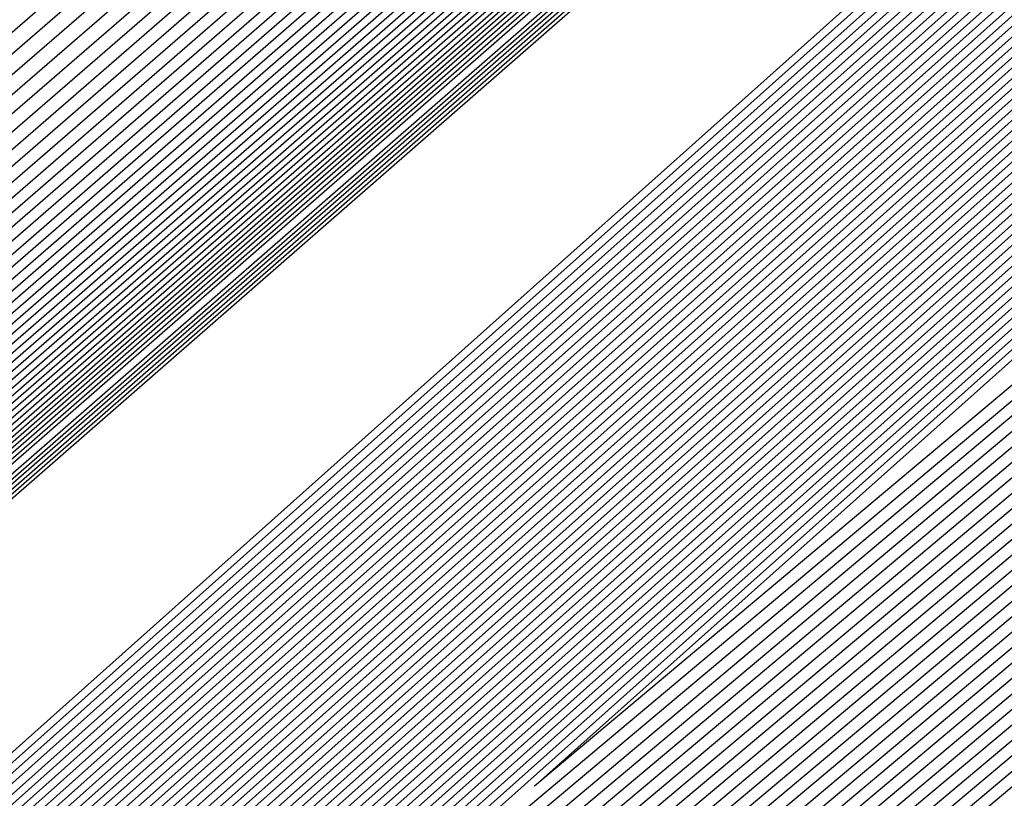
# Model space of a CAD drawing. Extents: x 3249832 to 3255657, y 13789405 to 13793316.
# Tile 675 of 1056: x 3253202.845 to 3253203.114, y 13791252.62 to 13791252.833. Entities that reach past the tile are written whole.
import ezdxf

# ---------------------------------------------------------------- set-up
doc = ezdxf.new("R2010")
doc.units = 0
doc.header["$LTSCALE"] = 100
doc.header["$MEASUREMENT"] = 0
for name, color, linetype in [('GRATIO_03231_CON', 1, 'CONTINUOUS'), ('GRATIO_0323_ICON', 1, 'CONTINUOUS'), ('TARGETS_EAST', 7, 'CONTINUOUS')]:
    doc.layers.add(name, color=color, linetype=linetype)

# ---------------------------------------------------------------- blocks, each defined once
blk = doc.blocks.new('Gratio_032316_contours')
at = {"layer": 'GRATIO_03231_CON', "color": 1, "linetype": 'Continuous', "flags": 128}
for points in [[(3253179.55027, 13791232.39503), (3253186.87441, 13791238.77001), (3253201.4775, 13791251.51898), (3253219.20823, 13791267.00714), (3253234.45763, 13791280.32933), (3253243.00028, 13791287.79153), (3253246.14511, 13791290.5444), (3253246.5846, 13791290.94974), (3253247.02187, 13791291.379), (3253250.20254, 13791294.24212), (3253258.88285, 13791301.95866), (3253274.44262, 13791315.73867), (3253292.7559, 13791331.95413), (3253308.32028, 13791345.76753)], [(3253180.16544, 13791232.93802), (3253187.28488, 13791239.13155), (3253201.72516, 13791251.73678), (3253219.33902, 13791267.12228), (3253234.51314, 13791280.37862), (3253243.01644, 13791287.80647), (3253246.14668, 13791290.54676), (3253246.58389, 13791290.95054), (3253247.01645, 13791291.37639), (3253250.16633, 13791294.21318), (3253258.7639, 13791301.85732), (3253274.17605, 13791315.50724), (3253292.31584, 13791331.56933), (3253307.73285, 13791345.25198)], [(3253180.78061, 13791233.481), (3253187.69534, 13791239.49309), (3253201.97282, 13791251.95458), (3253219.46981, 13791267.23741), (3253234.56866, 13791280.42791), (3253243.03259, 13791287.8214), (3253246.14825, 13791290.54912), (3253246.58317, 13791290.95133), (3253247.01103, 13791291.37378), (3253250.13013, 13791294.18424), (3253258.64495, 13791301.75599), (3253273.90947, 13791315.27582), (3253291.87577, 13791331.18453), (3253307.14542, 13791344.73643)], [(3253181.39578, 13791234.02399), (3253188.1058, 13791239.85463), (3253202.22048, 13791252.17237), (3253219.6006, 13791267.35254), (3253234.62418, 13791280.4772), (3253243.04874, 13791287.83633), (3253246.14982, 13791290.55149), (3253246.58246, 13791290.95213), (3253247.00561, 13791291.37117), (3253250.09393, 13791294.15529), (3253258.526, 13791301.65465), (3253273.6429, 13791315.0444), (3253291.4357, 13791330.79973), (3253306.55799, 13791344.22088)], [(3253182.62612, 13791235.10996), (3253188.92672, 13791240.5777), (3253202.71581, 13791252.60797), (3253219.86218, 13791267.58281), (3253234.73522, 13791280.57579), (3253243.08105, 13791287.8662), (3253246.15297, 13791290.55621), (3253246.58103, 13791290.95372), (3253246.99477, 13791291.36594), (3253250.02153, 13791294.09741), (3253258.2881, 13791301.45198), (3253273.10975, 13791314.58156), (3253290.55557, 13791330.03014), (3253305.38313, 13791343.18978)], [(3253183.24129, 13791235.65295), (3253189.33718, 13791240.93924), (3253202.96347, 13791252.82577), (3253219.99297, 13791267.69794), (3253234.79073, 13791280.62508), (3253243.0972, 13791287.88113), (3253246.15454, 13791290.55858), (3253246.58032, 13791290.95452), (3253246.98935, 13791291.36333), (3253249.98532, 13791294.06847), (3253258.16915, 13791301.35065), (3253272.84317, 13791314.35013), (3253290.11551, 13791329.64534), (3253304.7957, 13791342.67423)], [(3253189.74764, 13791241.30078), (3253203.21113, 13791253.04357), (3253220.12376, 13791267.81308), (3253234.84625, 13791280.67437), (3253243.11336, 13791287.89607), (3253246.15611, 13791290.56094), (3253246.57961, 13791290.95531), (3253246.98393, 13791291.36072), (3253249.94912, 13791294.03953), (3253258.05019, 13791301.24931), (3253272.5766, 13791314.11871), (3253289.67544, 13791329.26055), (3253304.20827, 13791342.15868)], [(3253190.1581, 13791241.66232), (3253203.45879, 13791253.26136), (3253220.25455, 13791267.92821), (3253234.90177, 13791280.72366), (3253243.12951, 13791287.911), (3253246.15768, 13791290.5633), (3253246.57889, 13791290.95611), (3253246.97851, 13791291.35811), (3253249.91292, 13791294.01058), (3253257.93124, 13791301.14798), (3253272.31002, 13791313.88729), (3253289.23538, 13791328.87575), (3253303.62084, 13791341.64313)], [(3253190.97902, 13791242.38539), (3253203.95411, 13791253.69696), (3253220.51613, 13791268.15847), (3253235.01281, 13791280.82224), (3253243.16182, 13791287.94087), (3253246.16082, 13791290.56803), (3253246.57747, 13791290.9577), (3253246.96767, 13791291.35288), (3253249.84051, 13791293.9527), (3253257.69334, 13791300.94531), (3253271.77687, 13791313.42445), (3253288.35525, 13791328.10615), (3253302.44598, 13791340.61203)], [(3253191.38948, 13791242.74693), (3253204.20177, 13791253.91476), (3253220.64692, 13791268.27361), (3253235.06832, 13791280.87154), (3253243.17797, 13791287.9558), (3253246.1624, 13791290.57039), (3253246.57675, 13791290.9585), (3253246.96225, 13791291.35027), (3253249.80431, 13791293.92376), (3253257.57439, 13791300.84397), (3253271.51029, 13791313.19303), (3253287.91518, 13791327.72135), (3253301.85855, 13791340.09648)], [(3253191.79994, 13791243.10847), (3253204.44943, 13791254.13256), (3253220.77772, 13791268.38874), (3253235.12384, 13791280.92083), (3253243.19412, 13791287.97073), (3253246.16397, 13791290.57276), (3253246.57604, 13791290.95929), (3253246.95683, 13791291.34766), (3253249.76811, 13791293.89481), (3253257.45544, 13791300.74264), (3253271.24372, 13791312.9616), (3253287.47511, 13791327.33655), (3253301.27112, 13791339.58093)], [(3253192.2104, 13791243.47001), (3253204.69709, 13791254.35035), (3253220.90851, 13791268.50387), (3253235.17936, 13791280.97012), (3253243.21028, 13791287.98567), (3253246.16554, 13791290.57512), (3253246.57533, 13791290.96009), (3253246.95142, 13791291.34505), (3253249.73191, 13791293.86587), (3253257.33649, 13791300.6413), (3253270.97714, 13791312.73018), (3253287.03505, 13791326.95176), (3253300.68369, 13791339.06538)], [(3253193.03132, 13791244.19308), (3253205.19242, 13791254.78595), (3253221.17009, 13791268.73414), (3253235.29039, 13791281.0687), (3253243.24258, 13791288.01553), (3253246.16868, 13791290.57985), (3253246.5739, 13791290.96168), (3253246.94058, 13791291.33982), (3253249.6595, 13791293.80799), (3253257.09858, 13791300.43863), (3253270.44399, 13791312.26734), (3253286.15492, 13791326.18216), (3253299.50883, 13791338.03428)], [(3253193.44178, 13791244.55462), (3253205.44008, 13791255.00375), (3253221.30088, 13791268.84927), (3253235.34591, 13791281.11799), (3253243.25874, 13791288.03047), (3253246.17025, 13791290.58221), (3253246.57319, 13791290.96248), (3253246.93516, 13791291.33721), (3253249.6233, 13791293.77904), (3253256.97963, 13791300.3373), (3253270.17741, 13791312.03592), (3253285.71485, 13791325.79737), (3253298.92139, 13791337.51873)], [(3253193.85224, 13791244.91616), (3253205.68774, 13791255.22155), (3253221.43167, 13791268.9644), (3253235.40143, 13791281.16728), (3253243.27489, 13791288.0454), (3253246.17182, 13791290.58457), (3253246.57247, 13791290.96327), (3253246.92974, 13791291.3346), (3253249.5871, 13791293.7501), (3253256.86068, 13791300.23596), (3253269.91084, 13791311.8045), (3253285.27479, 13791325.41257), (3253298.33396, 13791337.00318)], [(3253194.2627, 13791245.2777), (3253205.9354, 13791255.43934), (3253221.56246, 13791269.07954), (3253235.45695, 13791281.21658), (3253243.29104, 13791288.06033), (3253246.17339, 13791290.58694), (3253246.57176, 13791290.96407), (3253246.92432, 13791291.33198), (3253249.55089, 13791293.72116), (3253256.74173, 13791300.13463), (3253269.64426, 13791311.57307), (3253284.83472, 13791325.02777), (3253297.74653, 13791336.48763)], [(3253195.08362, 13791246.00077), (3253206.43072, 13791255.87494), (3253221.82404, 13791269.3098), (3253235.56798, 13791281.31516), (3253243.32335, 13791288.0902), (3253246.17654, 13791290.59166), (3253246.57033, 13791290.96566), (3253246.91348, 13791291.32676), (3253249.47849, 13791293.66327), (3253256.50383, 13791299.93196), (3253269.11111, 13791311.11023), (3253283.95459, 13791324.25817), (3253296.57167, 13791335.45653)], [(3253195.49408, 13791246.36231), (3253206.67838, 13791256.09274), (3253221.95483, 13791269.42494), (3253235.6235, 13791281.36445), (3253243.3395, 13791288.10513), (3253246.17811, 13791290.59402), (3253246.56962, 13791290.96646), (3253246.90806, 13791291.32415), (3253249.44229, 13791293.63433), (3253256.38488, 13791299.83062), (3253268.84454, 13791310.87881), (3253283.51452, 13791323.87338), (3253295.98424, 13791334.94098)], [(3253195.90454, 13791246.72385), (3253206.92604, 13791256.31054), (3253222.08562, 13791269.54007), (3253235.67902, 13791281.41374), (3253243.35566, 13791288.12007), (3253246.17968, 13791290.59639), (3253246.56891, 13791290.96725), (3253246.90264, 13791291.32154), (3253249.40609, 13791293.60539), (3253256.26593, 13791299.72929), (3253268.57796, 13791310.64739), (3253283.07446, 13791323.48858), (3253295.39681, 13791334.42543)], [(3253196.31501, 13791247.08539), (3253207.1737, 13791256.52833), (3253222.21641, 13791269.6552), (3253235.73454, 13791281.46303), (3253243.37181, 13791288.135), (3253246.18125, 13791290.59875), (3253246.56819, 13791290.96805), (3253246.89722, 13791291.31892), (3253249.36988, 13791293.57645), (3253256.14697, 13791299.62795), (3253268.31138, 13791310.41597), (3253282.63439, 13791323.10378), (3253294.80938, 13791333.90988)], [(3253197.13593, 13791247.80846), (3253207.66903, 13791256.96393), (3253222.47799, 13791269.88547), (3253235.84557, 13791281.56162), (3253243.40412, 13791288.16487), (3253246.18439, 13791290.60348), (3253246.56677, 13791290.96964), (3253246.88638, 13791291.3137), (3253249.29748, 13791293.51856), (3253255.90907, 13791299.42528), (3253267.77823, 13791309.95312), (3253281.75426, 13791322.33419), (3253293.63452, 13791332.87878)], [(3253197.54639, 13791248.17), (3253207.91669, 13791257.18173), (3253222.60878, 13791270.0006), (3253235.90109, 13791281.61091), (3253243.42027, 13791288.1798), (3253246.18596, 13791290.60584), (3253246.56605, 13791290.97044), (3253246.88096, 13791291.31109), (3253249.26128, 13791293.48962), (3253255.79012, 13791299.32395), (3253267.51166, 13791309.7217), (3253281.31419, 13791321.94939), (3253293.04709, 13791332.36323), (3253299.24948, 13791337.92415)], [(3253197.95685, 13791248.53154), (3253208.16435, 13791257.39953), (3253222.73957, 13791270.11573), (3253235.95661, 13791281.6602), (3253243.43643, 13791288.19473), (3253246.18754, 13791290.6082), (3253246.56534, 13791290.97123), (3253246.87554, 13791291.30847), (3253249.22507, 13791293.46068), (3253255.67117, 13791299.22261), (3253267.24508, 13791309.49028), (3253280.87413, 13791321.56459), (3253292.45966, 13791331.84768), (3253298.58416, 13791337.33876)], [(3253198.36731, 13791248.89308), (3253208.41201, 13791257.61732), (3253222.87037, 13791270.23087), (3253236.01213, 13791281.70949), (3253243.45258, 13791288.20967), (3253246.18911, 13791290.61057), (3253246.56463, 13791290.97203), (3253246.87012, 13791291.30586), (3253249.18887, 13791293.43173), (3253255.55222, 13791299.12128), (3253266.9785, 13791309.25886), (3253280.43407, 13791321.17979), (3253291.87223, 13791331.33213), (3253297.91884, 13791336.75338)], [(3253199.18823, 13791249.61615), (3253208.90733, 13791258.05292), (3253223.13195, 13791270.46113), (3253236.12316, 13791281.80807), (3253243.48489, 13791288.23953), (3253246.19225, 13791290.61529), (3253246.5632, 13791290.97362), (3253246.85928, 13791291.30064), (3253249.11647, 13791293.37385), (3253255.31432, 13791298.91861), (3253266.44535, 13791308.79601), (3253279.55394, 13791320.4102), (3253290.69737, 13791330.30103), (3253296.5882, 13791335.58261)], [(3253199.59869, 13791249.97769), (3253209.15499, 13791258.27072), (3253223.26274, 13791270.57626), (3253236.17868, 13791281.85736), (3253243.50104, 13791288.25447), (3253246.19382, 13791290.61766), (3253246.56249, 13791290.97442), (3253246.85386, 13791291.29803), (3253249.08026, 13791293.34491), (3253255.19536, 13791298.81727), (3253266.17878, 13791308.56459), (3253279.11387, 13791320.0254), (3253290.10994, 13791329.78548), (3253295.92288, 13791334.99723)], [(3253200.00915, 13791250.33923), (3253209.40265, 13791258.48852), (3253223.39353, 13791270.6914), (3253236.2342, 13791281.90666), (3253243.51719, 13791288.2694), (3253246.19539, 13791290.62002), (3253246.56177, 13791290.97521), (3253246.84844, 13791291.29541), (3253249.04406, 13791293.31596), (3253255.07641, 13791298.71594), (3253265.9122, 13791308.33317), (3253278.6738, 13791319.6406), (3253289.52251, 13791329.26993), (3253295.25756, 13791334.41184)], [(3253200.41961, 13791250.70077), (3253209.65031, 13791258.70631), (3253223.52432, 13791270.80653), (3253236.28972, 13791281.95595), (3253243.53335, 13791288.28434), (3253246.19696, 13791290.62238), (3253246.56106, 13791290.97601), (3253246.84302, 13791291.2928), (3253249.00786, 13791293.28702), (3253254.95746, 13791298.6146), (3253265.64563, 13791308.10175), (3253278.23374, 13791319.25581), (3253288.93508, 13791328.75438), (3253294.59224, 13791333.82646)], [(3253201.24053, 13791251.42384), (3253210.14563, 13791259.14191), (3253223.7859, 13791271.0368), (3253236.40075, 13791282.05453), (3253243.56565, 13791288.3142), (3253246.20011, 13791290.62711), (3253246.55963, 13791290.9776), (3253246.83219, 13791291.28758), (3253248.93546, 13791293.22914), (3253254.71956, 13791298.41193), (3253265.11248, 13791307.63891), (3253277.35361, 13791318.48621), (3253287.76022, 13791327.72328), (3253293.2616, 13791332.65569)], [(3253201.65099, 13791251.78538), (3253210.3933, 13791259.35971), (3253223.91669, 13791271.15193), (3253236.45627, 13791282.10382), (3253243.58181, 13791288.32914), (3253246.20168, 13791290.62947), (3253246.55892, 13791290.9784), (3253246.82677, 13791291.28496), (3253248.89925, 13791293.20019), (3253254.60061, 13791298.3106), (3253264.8459, 13791307.40749), (3253276.91354, 13791318.10141), (3253287.17279, 13791327.20773)], [(3253215.27891, 13791264.12388), (3253208.32754, 13791257.89481), (3253202.31158, 13791252.48555), (3253202.06145, 13791252.14692), (3253210.64096, 13791259.57751), (3253224.04748, 13791271.26706)], [(3253216.27123, 13791264.99994), (3253209.15191, 13791258.62312), (3253202.92675, 13791253.02854), (3253202.47191, 13791252.50846), (3253210.88862, 13791259.7953), (3253224.17827, 13791271.38219)]]:
    blk.add_lwpolyline(points, dxfattribs=at)
at = {"layer": 'GRATIO_03231_CON', "color": 5, "linetype": 'Continuous', "flags": 128}
for points in [[(3253178.31993, 13791231.30905), (3253186.05349, 13791238.04694), (3253200.98218, 13791251.08338), (3253218.94665, 13791266.77688), (3253234.34659, 13791280.23075), (3253242.96798, 13791287.76167), (3253246.14197, 13791290.53967), (3253246.58603, 13791290.94815), (3253247.02107, 13791291.37394), (3253250.18182, 13791294.2177), (3253258.80647, 13791301.88356), (3253274.26937, 13791315.56557), (3253292.48955, 13791331.61762), (3253308.02221, 13791345.18354)], [(3253177.70476, 13791230.76607), (3253185.64303, 13791237.6854), (3253200.73452, 13791250.86558), (3253218.81586, 13791266.66175), (3253234.29107, 13791280.18146), (3253242.95182, 13791287.74673), (3253246.1404, 13791290.53731), (3253246.58674, 13791290.94735), (3253247.01436, 13791291.36584), (3253250.12102, 13791294.16091), (3253258.59804, 13791301.69555), (3253273.79626, 13791315.14336), (3253291.70456, 13791330.92064), (3253306.97134, 13791344.25434)], [(3253177.08958, 13791230.22308), (3253185.23257, 13791237.32386), (3253200.48686, 13791250.64779), (3253218.68507, 13791266.54661), (3253234.23556, 13791280.13216), (3253242.93567, 13791287.7318), (3253246.13883, 13791290.53495), (3253246.58745, 13791290.94656), (3253247.00766, 13791291.35773), (3253250.06022, 13791294.10413), (3253258.38961, 13791301.50754), (3253273.32314, 13791314.72115), (3253290.91956, 13791330.22366), (3253305.92046, 13791343.32515)], [(3253176.47441, 13791229.68009), (3253184.82211, 13791236.96232), (3253200.23919, 13791250.42999), (3253218.55428, 13791266.43148), (3253234.18004, 13791280.08287), (3253242.91952, 13791287.71687), (3253246.13725, 13791290.53258), (3253246.58817, 13791290.94576), (3253247.00095, 13791291.34963), (3253249.99942, 13791294.04734), (3253258.18118, 13791301.31953), (3253272.85003, 13791314.29894), (3253290.13456, 13791329.52668), (3253304.86958, 13791342.39595)], [(3253175.24407, 13791228.59412), (3253184.00119, 13791236.23925), (3253199.74387, 13791249.99439), (3253218.2927, 13791266.20121), (3253234.069, 13791279.98429), (3253242.88721, 13791287.687), (3253246.13411, 13791290.52786), (3253246.58959, 13791290.94417), (3253246.98754, 13791291.33342), (3253249.87782, 13791293.93376), (3253257.76432, 13791300.94351), (3253271.9038, 13791313.45451), (3253288.56457, 13791328.13272), (3253302.76783, 13791340.53756)], [(3253196.57706, 13791247.03615), (3253203.47105, 13791253.1938), (3253218.75951, 13791266.60126), (3253234.06971, 13791279.98413), (3253242.88772, 13791287.68662), (3253246.13462, 13791290.52731), (3253246.59031, 13791290.94338), (3253246.98083, 13791291.32532), (3253249.81702, 13791293.87697), (3253257.55589, 13791300.7555), (3253271.43068, 13791313.0323), (3253287.77957, 13791327.43574), (3253301.71695, 13791339.60837)], [(3253196.71057, 13791247.15254), (3253203.58621, 13791253.29381), (3253218.83398, 13791266.66558), (3253234.10345, 13791280.01283), (3253242.89801, 13791287.6948), (3253246.13636, 13791290.52784), (3253246.59102, 13791290.94258), (3253246.97413, 13791291.31721), (3253249.75622, 13791293.82018), (3253257.34746, 13791300.56749), (3253270.95757, 13791312.61009), (3253286.99457, 13791326.73875), (3253300.66608, 13791338.67918)], [(3253196.84408, 13791247.26894), (3253203.70137, 13791253.39382), (3253218.90845, 13791266.7299), (3253234.13718, 13791280.04153), (3253242.9083, 13791287.70297), (3253246.13809, 13791290.52836), (3253246.59174, 13791290.94178), (3253246.96742, 13791291.30911), (3253249.69542, 13791293.76339), (3253257.13903, 13791300.37948), (3253270.48445, 13791312.18788), (3253286.20957, 13791326.04177), (3253299.6152, 13791337.74998)], [(3253197.11109, 13791247.50174), (3253203.93169, 13791253.59384), (3253219.0574, 13791266.85855), (3253234.20465, 13791280.09892), (3253242.92888, 13791287.71932), (3253246.14156, 13791290.52941), (3253246.59316, 13791290.94019), (3253246.95401, 13791291.2929), (3253249.57383, 13791293.64981), (3253256.72217, 13791300.00346), (3253269.53822, 13791311.34346), (3253284.63958, 13791324.64781), (3253297.51345, 13791335.89159)], [(3253197.2446, 13791247.61813), (3253204.04685, 13791253.69384), (3253219.13187, 13791266.92287), (3253234.23839, 13791280.12762), (3253242.93918, 13791287.72749), (3253246.1433, 13791290.52994), (3253246.59388, 13791290.9394), (3253246.9473, 13791291.28479), (3253249.51303, 13791293.59302), (3253256.51374, 13791299.81545), (3253269.06511, 13791310.92125), (3253283.85458, 13791323.95083), (3253296.46257, 13791334.9624)], [(3253197.37811, 13791247.73453), (3253204.16201, 13791253.79385), (3253219.20635, 13791266.98719), (3253234.27212, 13791280.15631), (3253242.94947, 13791287.73567), (3253246.14503, 13791290.53046), (3253246.59459, 13791290.9386), (3253246.9406, 13791291.27669), (3253249.45223, 13791293.53623), (3253256.30531, 13791299.62744), (3253268.59199, 13791310.49904), (3253283.06958, 13791323.25385), (3253295.41169, 13791334.0332)], [(3253197.51162, 13791247.85093), (3253204.27717, 13791253.89386), (3253219.28082, 13791267.05151), (3253234.30586, 13791280.18501), (3253242.95976, 13791287.74384), (3253246.14676, 13791290.53099), (3253246.5953, 13791290.9378), (3253246.93389, 13791291.26859), (3253249.39143, 13791293.47944), (3253256.09688, 13791299.43942), (3253268.11888, 13791310.07683), (3253282.28459, 13791322.55687), (3253294.36082, 13791333.10401)], [(3253197.77863, 13791248.08372), (3253204.50749, 13791254.09388), (3253219.42977, 13791267.18016), (3253234.37333, 13791280.2424), (3253242.98034, 13791287.76019), (3253246.15023, 13791290.53204), (3253246.59673, 13791290.93621), (3253246.92048, 13791291.25238), (3253249.26983, 13791293.36586), (3253255.68002, 13791299.0634), (3253267.17265, 13791309.2324), (3253280.71459, 13791321.16291), (3253292.25906, 13791331.24562), (3253298.86322, 13791336.86351)], [(3253197.91214, 13791248.20012), (3253204.62265, 13791254.19388), (3253219.50424, 13791267.24448), (3253234.40706, 13791280.2711), (3253242.99064, 13791287.76837), (3253246.15197, 13791290.53257), (3253246.59744, 13791290.93542), (3253246.91378, 13791291.24427), (3253249.20903, 13791293.30907), (3253255.47159, 13791298.87539), (3253266.69953, 13791308.81019), (3253279.9296, 13791320.46593), (3253291.20819, 13791330.31643), (3253297.66843, 13791335.81202)], [(3253198.04565, 13791248.31651), (3253204.73781, 13791254.29389), (3253219.57872, 13791267.3088), (3253234.4408, 13791280.2998), (3253243.00093, 13791287.77654), (3253246.1537, 13791290.53309), (3253246.59816, 13791290.93462), (3253246.90707, 13791291.23617), (3253249.14823, 13791293.25228), (3253255.26316, 13791298.68738), (3253266.22642, 13791308.38798), (3253279.1446, 13791319.76895), (3253290.15731, 13791329.38723), (3253296.47364, 13791334.76054)], [(3253198.17916, 13791248.43291), (3253204.85297, 13791254.3939), (3253219.65319, 13791267.37312), (3253234.47453, 13791280.32849), (3253243.01122, 13791287.78471), (3253246.15544, 13791290.53362), (3253246.59887, 13791290.93382), (3253246.90036, 13791291.22806), (3253249.08743, 13791293.19549), (3253255.05473, 13791298.49937), (3253265.7533, 13791307.96577), (3253278.3596, 13791319.07197), (3253289.10643, 13791328.45804), (3253295.27885, 13791333.70905)], [(3253198.44617, 13791248.6657), (3253205.08329, 13791254.59392), (3253219.80214, 13791267.50177), (3253234.542, 13791280.38589), (3253243.0318, 13791287.80106), (3253246.15891, 13791290.53467), (3253246.6003, 13791290.93223), (3253246.88695, 13791291.21186), (3253248.96583, 13791293.08191), (3253254.63787, 13791298.12335), (3253264.80707, 13791307.12135), (3253276.7896, 13791317.678), (3253287.00468, 13791326.59965), (3253292.88927, 13791331.60608), (3253295.95133, 13791334.07094)], [(3253198.57968, 13791248.7821), (3253205.19845, 13791254.69392), (3253219.87661, 13791267.56609), (3253234.57574, 13791280.41459), (3253243.04209, 13791287.80924), (3253246.16064, 13791290.53519), (3253246.60101, 13791290.93144), (3253246.88025, 13791291.20375), (3253248.90503, 13791293.02512), (3253254.42944, 13791297.93534), (3253264.33396, 13791306.69914), (3253276.00461, 13791316.98102), (3253285.9538, 13791325.67045), (3253291.69448, 13791330.55459), (3253294.7416, 13791333.01142)], [(3253198.71319, 13791248.8985), (3253205.31361, 13791254.79393), (3253219.95108, 13791267.63041), (3253234.60947, 13791280.44328), (3253243.05239, 13791287.81741), (3253246.16237, 13791290.53572), (3253246.60172, 13791290.93064), (3253246.87354, 13791291.19565), (3253248.84423, 13791292.96834), (3253254.22101, 13791297.74733), (3253263.86084, 13791306.27693), (3253275.21961, 13791316.28404), (3253284.90293, 13791324.74126), (3253290.49969, 13791329.50311), (3253293.53187, 13791331.9519)], [(3253198.8467, 13791249.0149), (3253205.42877, 13791254.89394), (3253220.02556, 13791267.69473), (3253234.64321, 13791280.47198), (3253243.06268, 13791287.82558), (3253246.16411, 13791290.53624), (3253246.60244, 13791290.92984), (3253246.86684, 13791291.18754), (3253248.78343, 13791292.91155), (3253254.01258, 13791297.55932), (3253263.38773, 13791305.85472), (3253274.43461, 13791315.58706), (3253283.85205, 13791323.81207), (3253289.3049, 13791328.45162), (3253292.32214, 13791330.89237), (3253295.39879, 13791333.38715)], [(3253199.11371, 13791249.24769), (3253205.65909, 13791255.09396), (3253220.17451, 13791267.82338), (3253234.71068, 13791280.52937), (3253243.08326, 13791287.84193), (3253246.16758, 13791290.53729), (3253246.60386, 13791290.92825), (3253246.85342, 13791291.17133), (3253248.66183, 13791292.79797), (3253253.59572, 13791297.1833), (3253262.4415, 13791305.01029), (3253272.86462, 13791314.1931), (3253281.7503, 13791321.95368), (3253286.91532, 13791326.34865), (3253289.90268, 13791328.77333), (3253293.18693, 13791331.45768)], [(3253199.24722, 13791249.36409), (3253205.77425, 13791255.19397), (3253220.24898, 13791267.8877), (3253234.74441, 13791280.55807), (3253243.09355, 13791287.85011), (3253246.16931, 13791290.53782), (3253246.60458, 13791290.92746), (3253246.84672, 13791291.16323), (3253248.60103, 13791292.74118), (3253253.38729, 13791296.99529), (3253261.96839, 13791304.58808), (3253272.07962, 13791313.49612), (3253280.69942, 13791321.02448), (3253285.72053, 13791325.29717), (3253288.69295, 13791327.71381), (3253292.081, 13791330.49295), (3253297.61917, 13791335.1971)], [(3253199.38073, 13791249.48048), (3253205.88941, 13791255.29397), (3253220.32345, 13791267.95202), (3253234.77815, 13791280.58677), (3253243.10385, 13791287.85828), (3253246.17105, 13791290.53834), (3253246.60529, 13791290.92666), (3253246.84001, 13791291.15513), (3253248.54023, 13791292.68439), (3253253.17886, 13791296.80728), (3253261.49527, 13791304.16587), (3253271.29462, 13791312.79914), (3253279.64854, 13791320.09529), (3253284.52574, 13791324.24568), (3253287.48322, 13791326.65429), (3253290.97507, 13791329.52822), (3253296.71525, 13791334.41022)], [(3253199.51424, 13791249.59688), (3253206.00457, 13791255.39398), (3253220.39793, 13791268.01634), (3253234.81188, 13791280.61546), (3253243.11414, 13791287.86646), (3253246.17278, 13791290.53887), (3253246.606, 13791290.92586), (3253246.83331, 13791291.14702), (3253248.47943, 13791292.6276), (3253252.97044, 13791296.61927), (3253261.02215, 13791303.74366), (3253270.50962, 13791312.10216), (3253278.59767, 13791319.16609), (3253283.33095, 13791323.1942), (3253286.27349, 13791325.59476), (3253289.86914, 13791328.56348), (3253295.81132, 13791333.62334)], [(3253302.63656, 13791338.75556), (3253288.71521, 13791326.49747), (3253272.28786, 13791312.12637), (3253258.29278, 13791299.94529), (3253250.43798, 13791293.17679), (3253247.51028, 13791290.72145), (3253247.0662, 13791290.39937), (3253246.62637, 13791290.01959), (3253243.56772, 13791287.34683), (3253235.23129, 13791280.13476), (3253220.71917, 13791267.64805), (3253206.17769, 13791255.19549), (3253199.51423, 13791249.59688)], [(3253199.78125, 13791249.82967), (3253206.23489, 13791255.594), (3253220.54687, 13791268.14499), (3253234.87935, 13791280.67286), (3253243.13472, 13791287.8828), (3253246.17625, 13791290.53992), (3253246.60743, 13791290.92427), (3253246.8199, 13791291.13081), (3253248.35784, 13791292.51402), (3253252.55358, 13791296.24325), (3253260.07593, 13791302.89924), (3253268.93963, 13791310.70819), (3253276.49591, 13791317.3077), (3253280.94137, 13791321.09123), (3253283.85403, 13791323.47572), (3253287.65728, 13791326.63402), (3253294.00347, 13791332.04958)], [(3253302.13153, 13791338.31989), (3253288.33621, 13791326.17281), (3253272.05752, 13791311.93193), (3253258.18895, 13791299.8614), (3253250.4049, 13791293.15464), (3253247.50334, 13791290.72196), (3253247.06314, 13791290.40297), (3253246.62601, 13791290.02505), (3253243.58503, 13791287.36696), (3253235.29608, 13791280.19524), (3253220.86621, 13791267.77889), (3253206.40702, 13791255.39664), (3253199.78125, 13791249.82967)], [(3253199.91476, 13791249.94607), (3253206.35005, 13791255.69401), (3253220.62135, 13791268.20931), (3253234.91309, 13791280.70156), (3253243.14501, 13791287.89098), (3253246.17798, 13791290.54045), (3253246.60814, 13791290.92348), (3253246.81319, 13791291.12271), (3253248.29704, 13791292.45723), (3253252.34515, 13791296.05524), (3253259.60281, 13791302.47703), (3253268.15463, 13791310.01121), (3253275.44504, 13791316.37851), (3253279.74658, 13791320.03974), (3253282.6443, 13791322.4162), (3253286.55135, 13791325.66929), (3253293.09954, 13791331.2627), (3253300.79521, 13791337.86923)], [(3253301.879, 13791338.10206), (3253288.14671, 13791326.01048), (3253271.94236, 13791311.83471), (3253258.13704, 13791299.81946), (3253250.38836, 13791293.14356), (3253247.49986, 13791290.72222), (3253247.0616, 13791290.40476), (3253246.62584, 13791290.02779), (3253243.59369, 13791287.37702), (3253235.32848, 13791280.22547), (3253220.93973, 13791267.8443), (3253206.52168, 13791255.49722), (3253199.91476, 13791249.94607)], [(3253200.04827, 13791250.06247), (3253206.46521, 13791255.79401), (3253220.69582, 13791268.27363), (3253234.94682, 13791280.73025), (3253243.15531, 13791287.89915), (3253246.17972, 13791290.54097), (3253246.60886, 13791290.92268), (3253246.80649, 13791291.1146), (3253248.23624, 13791292.40044), (3253252.13672, 13791295.86723), (3253259.1297, 13791302.05482), (3253267.36963, 13791309.31423), (3253274.39416, 13791315.44932), (3253278.55179, 13791318.98826), (3253281.43456, 13791321.35667), (3253285.44542, 13791324.70455), (3253292.19561, 13791330.47582), (3253300.12972, 13791337.29016)], [(3253301.62648, 13791337.88422), (3253287.95721, 13791325.84815), (3253271.82719, 13791311.73748), (3253258.08512, 13791299.77752), (3253250.37181, 13791293.13248), (3253247.49639, 13791290.72248), (3253247.06007, 13791290.40656), (3253246.62566, 13791290.03052), (3253243.60234, 13791287.38708), (3253235.36087, 13791280.25571), (3253221.01325, 13791267.90972), (3253206.63635, 13791255.59779), (3253200.04827, 13791250.06247)], [(3253200.18178, 13791250.17887), (3253206.58037, 13791255.89402), (3253220.77029, 13791268.33795), (3253234.98056, 13791280.75895), (3253243.1656, 13791287.90733), (3253246.18145, 13791290.5415), (3253246.60957, 13791290.92188), (3253246.79978, 13791291.1065), (3253248.17544, 13791292.34365), (3253251.92829, 13791295.67922), (3253258.65658, 13791301.63261), (3253266.58464, 13791308.61725), (3253273.34328, 13791314.52012), (3253277.357, 13791317.93677), (3253280.22483, 13791320.29715), (3253284.33949, 13791323.73982), (3253291.29169, 13791329.68894), (3253299.46423, 13791336.71108)], [(3253301.37397, 13791337.66638), (3253287.76771, 13791325.68581), (3253271.71202, 13791311.64027), (3253258.03321, 13791299.73557), (3253250.35527, 13791293.12141), (3253247.49292, 13791290.72274), (3253247.05854, 13791290.40836), (3253246.62549, 13791290.03325), (3253243.611, 13791287.39714), (3253235.39327, 13791280.28595), (3253221.08677, 13791267.97514), (3253206.75101, 13791255.69837), (3253200.18178, 13791250.17887)], [(3253200.44879, 13791250.41166), (3253206.81069, 13791256.09404), (3253220.91924, 13791268.4666), (3253235.04803, 13791280.81634), (3253243.18618, 13791287.92368), (3253246.18492, 13791290.54255), (3253246.611, 13791290.92029), (3253246.78637, 13791291.09029), (3253248.05384, 13791292.23007), (3253251.51143, 13791295.3032), (3253257.71035, 13791300.78818), (3253265.01464, 13791307.22329), (3253271.24153, 13791312.66173), (3253274.96742, 13791315.8338), (3253277.80537, 13791318.17811), (3253282.12763, 13791321.81036), (3253289.48383, 13791328.11518), (3253298.13324, 13791335.55292)], [(3253300.86893, 13791337.23071), (3253287.38872, 13791325.36115), (3253271.48169, 13791311.44582), (3253257.92938, 13791299.65169), (3253250.32219, 13791293.09926), (3253247.48598, 13791290.72325), (3253247.05547, 13791290.41195), (3253246.62514, 13791290.03871), (3253243.62831, 13791287.41727), (3253235.45806, 13791280.34643), (3253221.23381, 13791268.10597), (3253206.98034, 13791255.89952), (3253200.44879, 13791250.41166)], [(3253200.5823, 13791250.52806), (3253206.92586, 13791256.19405), (3253220.99372, 13791268.53092), (3253235.08176, 13791280.84504), (3253243.19647, 13791287.93185), (3253246.18666, 13791290.54307), (3253246.61171, 13791290.9195), (3253246.77966, 13791291.08219), (3253247.99304, 13791292.17328), (3253251.303, 13791295.11519), (3253257.23724, 13791300.36597), (3253264.22964, 13791306.52631), (3253270.19065, 13791311.73254), (3253273.77263, 13791314.78231), (3253276.59564, 13791317.11859), (3253281.0217, 13791320.84562), (3253288.57991, 13791327.3283), (3253297.46775, 13791334.97385)], [(3253300.61641, 13791337.01288), (3253287.19922, 13791325.19882), (3253271.36652, 13791311.3486), (3253257.87746, 13791299.60974), (3253250.30564, 13791293.08818), (3253247.4825, 13791290.72351), (3253247.05394, 13791290.41375), (3253246.62496, 13791290.04144), (3253243.63696, 13791287.42733), (3253235.49045, 13791280.37666), (3253221.30733, 13791268.17139), (3253207.09501, 13791256.0001), (3253200.5823, 13791250.52806)], [(3253200.71581, 13791250.64445), (3253207.04102, 13791256.29406), (3253221.06819, 13791268.59524), (3253235.1155, 13791280.87374), (3253243.20676, 13791287.94002), (3253246.18839, 13791290.5436), (3253246.61242, 13791290.9187), (3253246.77296, 13791291.07408), (3253247.93224, 13791292.11649), (3253251.09457, 13791294.92718), (3253256.76412, 13791299.94376), (3253263.44465, 13791305.82933), (3253269.13978, 13791310.80334), (3253272.57784, 13791313.73083), (3253275.38591, 13791316.05906), (3253279.91577, 13791319.88089), (3253287.67598, 13791326.54142), (3253296.80226, 13791334.39477)], [(3253300.36389, 13791336.79504), (3253287.00972, 13791325.03648), (3253271.25136, 13791311.25138), (3253257.82555, 13791299.5678), (3253250.2891, 13791293.07711), (3253247.47903, 13791290.72377), (3253247.05241, 13791290.41554), (3253246.62478, 13791290.04418), (3253243.64562, 13791287.43739), (3253235.52285, 13791280.4069), (3253221.38085, 13791268.2368), (3253207.20967, 13791256.10068), (3253200.71581, 13791250.64445)], [(3253200.84932, 13791250.76085), (3253207.15618, 13791256.39406), (3253221.14266, 13791268.65956), (3253235.14923, 13791280.90243), (3253243.21706, 13791287.9482), (3253246.19012, 13791290.54412), (3253246.61314, 13791290.9179), (3253246.76625, 13791291.06598), (3253247.87144, 13791292.0597), (3253250.88614, 13791294.73917), (3253256.29101, 13791299.52155), (3253262.65965, 13791305.13235), (3253268.0889, 13791309.87415), (3253271.38305, 13791312.67934), (3253274.17618, 13791314.99954), (3253278.80984, 13791318.91616), (3253286.77206, 13791325.75454), (3253296.13677, 13791333.81569)], [(3253300.11137, 13791336.57721), (3253286.82022, 13791324.87415), (3253271.13619, 13791311.15416), (3253257.77363, 13791299.52586), (3253250.27256, 13791293.06603), (3253247.47556, 13791290.72403), (3253247.05088, 13791290.41734), (3253246.62461, 13791290.04691), (3253243.65427, 13791287.44745), (3253235.55525, 13791280.43714), (3253221.45437, 13791268.30222), (3253207.32434, 13791256.20125), (3253200.84931, 13791250.76085)], [(3253201.11633, 13791250.99365), (3253207.3865, 13791256.59408), (3253221.29161, 13791268.78821), (3253235.2167, 13791280.95983), (3253243.23764, 13791287.96455), (3253246.19359, 13791290.54517), (3253246.61456, 13791290.91631), (3253246.75284, 13791291.04977), (3253247.74984, 13791291.94612), (3253250.46928, 13791294.36315), (3253255.34478, 13791298.67713), (3253261.08965, 13791303.73839), (3253265.98715, 13791308.01576), (3253268.99347, 13791310.57637), (3253271.75672, 13791312.8805), (3253276.59798, 13791316.9867), (3253284.9642, 13791324.18078), (3253294.80578, 13791332.65754)], [(3253299.60633, 13791336.14153), (3253286.44122, 13791324.54949), (3253270.90586, 13791310.95971), (3253257.6698, 13791299.44197), (3253250.23947, 13791293.04388), (3253247.46862, 13791290.72454), (3253247.04781, 13791290.42093), (3253246.62426, 13791290.05237), (3253243.67158, 13791287.46757), (3253235.62004, 13791280.49761), (3253221.60141, 13791268.43306), (3253207.55367, 13791256.4024), (3253201.11633, 13791250.99364)], [(3253201.24984, 13791251.11004), (3253207.50166, 13791256.69409), (3253221.36608, 13791268.85253), (3253235.25044, 13791280.98852), (3253243.24793, 13791287.97272), (3253246.19533, 13791290.5457), (3253246.61528, 13791290.91552), (3253246.74613, 13791291.04167), (3253247.68904, 13791291.88933), (3253250.26085, 13791294.17514), (3253254.87166, 13791298.25492), (3253260.30466, 13791303.04141), (3253264.93627, 13791307.08657), (3253267.79868, 13791309.52489), (3253270.54699, 13791311.82097), (3253275.49205, 13791316.02196), (3253284.06028, 13791323.3939), (3253294.14029, 13791332.07846)], [(3253299.35381, 13791335.9237), (3253286.25172, 13791324.38716), (3253270.79069, 13791310.86249), (3253257.61789, 13791299.40003), (3253250.22293, 13791293.0328), (3253247.46514, 13791290.7248), (3253247.04628, 13791290.42273), (3253246.62408, 13791290.0551), (3253243.68024, 13791287.47763), (3253235.65243, 13791280.52785), (3253221.67493, 13791268.49847), (3253207.66834, 13791256.50298), (3253201.24984, 13791251.11004)], [(3253201.38335, 13791251.22644), (3253207.61682, 13791256.7941), (3253221.44056, 13791268.91685), (3253235.28417, 13791281.01722), (3253243.25822, 13791287.9809), (3253246.19706, 13791290.54622), (3253246.61599, 13791290.91472), (3253246.73943, 13791291.03356), (3253247.62824, 13791291.83254), (3253250.05242, 13791293.98713), (3253254.39855, 13791297.83271), (3253259.51966, 13791302.34443), (3253263.88539, 13791306.15737), (3253266.60389, 13791308.4734), (3253269.33726, 13791310.76145), (3253274.38613, 13791315.05723), (3253283.15635, 13791322.60702), (3253293.4748, 13791331.49938)], [(3253299.10129, 13791335.70586), (3253286.06223, 13791324.22482), (3253270.67552, 13791310.76527), (3253257.56597, 13791299.35808), (3253250.20639, 13791293.02173), (3253247.46167, 13791290.72506), (3253247.04475, 13791290.42453), (3253246.62391, 13791290.05783), (3253243.68889, 13791287.4877), (3253235.68483, 13791280.55809), (3253221.74845, 13791268.56389), (3253207.783, 13791256.60355), (3253201.38335, 13791251.22644)], [(3253201.51686, 13791251.34284), (3253207.73198, 13791256.8941), (3253221.51503, 13791268.98117), (3253235.31791, 13791281.04592), (3253243.26852, 13791287.98907), (3253246.1988, 13791290.54675), (3253246.6167, 13791290.91393), (3253246.73272, 13791291.02546), (3253247.56744, 13791291.77576), (3253249.84399, 13791293.79912), (3253253.92543, 13791297.41049), (3253258.73466, 13791301.64744), (3253262.83452, 13791305.22818), (3253265.4091, 13791307.42192), (3253268.12753, 13791309.70193), (3253273.2802, 13791314.0925), (3253282.25242, 13791321.82014), (3253292.80931, 13791330.9203), (3253301.81088, 13791338.63068)], [(3253298.84877, 13791335.48803), (3253285.87273, 13791324.06249), (3253270.56035, 13791310.66805), (3253257.51405, 13791299.31614), (3253250.18984, 13791293.01065), (3253247.4582, 13791290.72532), (3253247.04322, 13791290.42633), (3253246.62373, 13791290.06056), (3253243.69755, 13791287.49776), (3253235.71722, 13791280.58833), (3253221.82197, 13791268.62931), (3253207.89767, 13791256.70413), (3253201.51686, 13791251.34284)], [(3253201.78387, 13791251.57563), (3253207.9623, 13791257.09412), (3253221.66398, 13791269.10982), (3253235.38538, 13791281.10331), (3253243.2891, 13791288.00542), (3253246.20227, 13791290.5478), (3253246.61813, 13791290.91233), (3253246.71931, 13791291.00925), (3253247.44584, 13791291.66218), (3253249.42713, 13791293.4231), (3253252.9792, 13791296.56607), (3253257.16467, 13791300.25348), (3253260.73276, 13791303.36979), (3253263.01952, 13791305.31895), (3253265.70807, 13791307.58288), (3253271.06834, 13791312.16303), (3253280.44457, 13791320.24638), (3253291.47832, 13791329.76215), (3253300.88547, 13791337.82513)], [(3253298.34373, 13791335.05235), (3253285.49373, 13791323.73782), (3253270.33006, 13791310.47357), (3253257.41034, 13791299.23211), (3253250.15702, 13791292.9882), (3253247.45165, 13791290.72536), (3253247.04061, 13791290.42937), (3253246.62378, 13791290.06555), (3253243.71512, 13791287.51757), (3253235.78213, 13791280.64867), (3253221.96904, 13791268.7601), (3253208.127, 13791256.90528), (3253201.78387, 13791251.57563)], [(3253201.91738, 13791251.69203), (3253208.07746, 13791257.19413), (3253221.73845, 13791269.17414), (3253235.41911, 13791281.13201), (3253243.29939, 13791288.01359), (3253246.204, 13791290.54832), (3253246.61884, 13791290.91154), (3253246.71261, 13791291.00114), (3253247.38504, 13791291.60539), (3253249.2187, 13791293.23509), (3253252.50609, 13791296.14386), (3253256.37967, 13791299.5565), (3253259.68189, 13791302.44059), (3253261.82473, 13791304.26746), (3253264.49834, 13791306.52336), (3253269.96241, 13791311.1983), (3253279.54064, 13791319.4595), (3253290.81283, 13791329.18307), (3253300.42277, 13791337.42236)], [(3253298.09121, 13791334.83452), (3253285.30424, 13791323.57548), (3253270.21493, 13791310.37629), (3253257.35856, 13791299.19), (3253250.14077, 13791292.97675), (3253247.44864, 13791290.72505), (3253247.03961, 13791290.4305), (3253246.62406, 13791290.06771), (3253243.72406, 13791287.52727), (3253235.81466, 13791280.67874), (3253222.0426, 13791268.82547), (3253208.24167, 13791257.00585), (3253201.91738, 13791251.69203)], [(3253202.05089, 13791251.80842), (3253208.19262, 13791257.29414), (3253221.81293, 13791269.23846), (3253235.45285, 13791281.16071), (3253243.30968, 13791288.02177), (3253246.20573, 13791290.54885), (3253246.61956, 13791290.91074), (3253246.7059, 13791290.99304), (3253247.32424, 13791291.5486), (3253249.01027, 13791293.04708), (3253252.03297, 13791295.72165), (3253255.59467, 13791298.85952), (3253258.63101, 13791301.5114), (3253260.62994, 13791303.21597), (3253263.28861, 13791305.46384), (3253268.85648, 13791310.23357), (3253278.63672, 13791318.67262), (3253290.14734, 13791328.60399), (3253299.96006, 13791337.01958)], [(3253297.83869, 13791334.61668), (3253285.11475, 13791323.41314), (3253270.09981, 13791310.27902), (3253257.30679, 13791299.14788), (3253250.12455, 13791292.96527), (3253247.44567, 13791290.72468), (3253247.03867, 13791290.43158), (3253246.62439, 13791290.06982), (3253243.73305, 13791287.53693), (3253235.8472, 13791280.70879), (3253222.11616, 13791268.89083), (3253208.35634, 13791257.10642), (3253202.05089, 13791251.80842)], [(3253222.18973, 13791268.9562), (3253208.47101, 13791257.20698), (3253202.18439, 13791251.92482), (3253202.18439, 13791251.92482), (3253208.30778, 13791257.39414), (3253221.8874, 13791269.30278)], [(3253222.33685, 13791269.08692), (3253208.70035, 13791257.40813), (3253202.45141, 13791252.15761), (3253202.45141, 13791252.15761), (3253208.5381, 13791257.59416), (3253222.03635, 13791269.43142)], [(3253222.41042, 13791269.15229), (3253208.81502, 13791257.50869), (3253202.58492, 13791252.27401), (3253202.58492, 13791252.27401), (3253208.65326, 13791257.69417), (3253222.11082, 13791269.49575)], [(3253222.48398, 13791269.21765), (3253208.92969, 13791257.60926), (3253202.71843, 13791252.39041), (3253202.71843, 13791252.39041), (3253208.76842, 13791257.79418), (3253222.18529, 13791269.56007)], [(3253222.55754, 13791269.28301), (3253209.04436, 13791257.70983), (3253202.85194, 13791252.50681), (3253202.85193, 13791252.50681), (3253208.88358, 13791257.89419), (3253222.25977, 13791269.62439)]]:
    blk.add_lwpolyline(points, dxfattribs=at)
at = {"layer": 'GRATIO_0323_ICON', "color": 7, "linetype": 'Continuous', "flags": 128}
for points in [[(3253175.85924, 13791229.13711), (3253184.41165, 13791236.60078), (3253199.99153, 13791250.21219), (3253218.42349, 13791266.31635), (3253234.12452, 13791280.03358), (3253242.90336, 13791287.70193), (3253246.13568, 13791290.53022), (3253246.58888, 13791290.94497), (3253246.99424, 13791291.34152), (3253249.93862, 13791293.99055), (3253257.97275, 13791301.13152), (3253272.37691, 13791313.87673), (3253289.34956, 13791328.8297), (3253303.81871, 13791341.46676)], [(3253182.01095, 13791234.56698), (3253188.51626, 13791240.21616), (3253202.46814, 13791252.39017), (3253219.73139, 13791267.46768), (3253234.6797, 13791280.5265), (3253243.0649, 13791287.85127), (3253246.1514, 13791290.55385), (3253246.58175, 13791290.95293), (3253247.00019, 13791291.36856), (3253250.05773, 13791294.12635), (3253258.40705, 13791301.55332), (3253273.37632, 13791314.81298), (3253290.99564, 13791330.41494), (3253305.97056, 13791343.70533)], [(3253196.97758, 13791247.38534), (3253203.81653, 13791253.49383), (3253218.98293, 13791266.79423), (3253234.17092, 13791280.07022), (3253242.91859, 13791287.71115), (3253246.13983, 13791290.52889), (3253246.59245, 13791290.94099), (3253246.96072, 13791291.301), (3253249.63462, 13791293.7066), (3253256.9306, 13791300.19147), (3253270.01134, 13791311.76567), (3253285.42458, 13791325.34479), (3253298.56432, 13791336.82079)], [(3253197.64512, 13791247.96732), (3253204.39233, 13791253.99387), (3253219.3553, 13791267.11584), (3253234.33959, 13791280.21371), (3253242.97005, 13791287.75202), (3253246.1485, 13791290.53152), (3253246.59602, 13791290.93701), (3253246.92719, 13791291.26048), (3253249.33063, 13791293.42265), (3253255.88845, 13791299.25141), (3253267.64576, 13791309.65462), (3253281.49959, 13791321.85989), (3253293.30994, 13791332.17482)], [(3253198.31266, 13791248.54931), (3253204.96813, 13791254.49391), (3253219.72766, 13791267.43745), (3253234.50827, 13791280.35719), (3253243.02151, 13791287.79289), (3253246.15717, 13791290.53414), (3253246.59958, 13791290.93303), (3253246.89366, 13791291.21996), (3253249.02663, 13791293.1387), (3253254.8463, 13791298.31136), (3253265.28019, 13791307.54356), (3253277.5746, 13791318.37498), (3253288.05556, 13791327.52884), (3253294.08406, 13791332.65756)], [(3253190.56856, 13791242.02386), (3253203.70645, 13791253.47916), (3253220.38534, 13791268.04334), (3253234.95729, 13791280.77295), (3253243.14566, 13791287.92593), (3253246.15925, 13791290.56567), (3253246.57818, 13791290.95691), (3253246.97309, 13791291.35549), (3253249.87672, 13791293.98164), (3253257.81229, 13791301.04664), (3253272.04344, 13791313.65587), (3253288.79531, 13791328.49095), (3253303.03341, 13791341.12758)], [(3253198.9802, 13791249.13129), (3253205.54393, 13791254.99395), (3253220.10003, 13791267.75905), (3253234.67694, 13791280.50068), (3253243.07297, 13791287.83376), (3253246.16584, 13791290.53677), (3253246.60315, 13791290.92905), (3253246.86013, 13791291.17944), (3253248.72263, 13791292.85476), (3253253.80415, 13791297.37131), (3253262.91461, 13791305.43251), (3253273.64961, 13791314.89008), (3253282.80117, 13791322.88287), (3253288.11011, 13791327.40014), (3253291.11241, 13791329.83285), (3253294.29286, 13791332.42241)], [(3253199.64774, 13791249.71328), (3253206.11974, 13791255.49399), (3253220.4724, 13791268.08067), (3253234.84562, 13791280.64416), (3253243.12443, 13791287.87463), (3253246.17452, 13791290.53939), (3253246.60672, 13791290.92507), (3253246.8266, 13791291.13892), (3253248.41864, 13791292.57081), (3253252.76201, 13791296.43126), (3253260.54904, 13791303.32145), (3253269.72463, 13791311.40518), (3253277.54679, 13791318.2369), (3253282.13616, 13791322.14271), (3253285.06376, 13791324.53524), (3253288.76321, 13791327.59875), (3253294.90739, 13791332.83646)], [(3253302.38404, 13791338.53773), (3253288.52571, 13791326.33514), (3253272.17269, 13791312.02915), (3253258.24087, 13791299.90335), (3253250.42144, 13791293.16571), (3253247.50681, 13791290.7217), (3253247.06467, 13791290.40117), (3253246.62619, 13791290.02232), (3253243.57638, 13791287.3569), (3253235.26369, 13791280.165), (3253220.79269, 13791267.71347), (3253206.29235, 13791255.29606), (3253199.64775, 13791249.71328)], [(3253200.31528, 13791250.29526), (3253206.69554, 13791255.99403), (3253220.84477, 13791268.40227), (3253235.01429, 13791280.78765), (3253243.17589, 13791287.9155), (3253246.18319, 13791290.54202), (3253246.61028, 13791290.92109), (3253246.79307, 13791291.0984), (3253248.11464, 13791292.28686), (3253251.71986, 13791295.49121), (3253258.18347, 13791301.21039), (3253265.79964, 13791307.92027), (3253272.29241, 13791313.59093), (3253276.16221, 13791316.88528), (3253279.0151, 13791319.23763), (3253283.23356, 13791322.77509), (3253290.38776, 13791328.90206), (3253298.79874, 13791336.132)], [(3253301.12145, 13791337.44855), (3253287.57822, 13791325.52348), (3253271.59685, 13791311.54304), (3253257.98129, 13791299.69363), (3253250.33873, 13791293.11033), (3253247.48945, 13791290.723), (3253247.05701, 13791290.41015), (3253246.62531, 13791290.03598), (3253243.61965, 13791287.4072), (3253235.42566, 13791280.31619), (3253221.16029, 13791268.04055), (3253206.86568, 13791255.79895), (3253200.31528, 13791250.29526)], [(3253192.62086, 13791243.83154), (3253204.94475, 13791254.56815), (3253221.0393, 13791268.61901), (3253235.23488, 13791281.01941), (3253243.22643, 13791288.0006), (3253246.16711, 13791290.57748), (3253246.57461, 13791290.96089), (3253246.946, 13791291.34243), (3253249.6957, 13791293.83693), (3253257.21754, 13791300.53997), (3253270.71056, 13791312.49876), (3253286.59498, 13791326.56696), (3253300.09626, 13791338.54983)], [(3253200.98282, 13791250.87725), (3253207.27134, 13791256.49407), (3253221.21714, 13791268.72389), (3253235.18297, 13791280.93113), (3253243.22735, 13791287.95637), (3253246.19186, 13791290.54465), (3253246.61385, 13791290.91711), (3253246.75955, 13791291.05787), (3253247.81064, 13791292.00291), (3253250.67771, 13791294.55116), (3253255.81789, 13791299.09934), (3253261.87465, 13791304.43537), (3253267.03802, 13791308.94496), (3253270.18826, 13791311.62786), (3253272.96645, 13791313.94002), (3253277.70391, 13791317.95143), (3253285.86813, 13791324.96766), (3253295.47128, 13791333.23661)], [(3253299.85885, 13791336.35937), (3253286.63072, 13791324.71182), (3253271.02102, 13791311.05694), (3253257.72172, 13791299.48391), (3253250.25601, 13791293.05496), (3253247.47209, 13791290.72429), (3253247.04935, 13791290.41914), (3253246.62443, 13791290.04964), (3253243.66293, 13791287.45751), (3253235.58764, 13791280.46738), (3253221.52789, 13791268.36764), (3253207.439, 13791256.30182), (3253200.98282, 13791250.87725)], [(3253201.65036, 13791251.45923), (3253207.84714, 13791256.99411), (3253221.5895, 13791269.04549), (3253235.35164, 13791281.07462), (3253243.27881, 13791287.99724), (3253246.20053, 13791290.54727), (3253246.61742, 13791290.91313), (3253246.72602, 13791291.01735), (3253247.50664, 13791291.71897), (3253249.63556, 13791293.61111), (3253253.45232, 13791296.98828), (3253257.94966, 13791300.95046), (3253261.78364, 13791304.29898), (3253264.21431, 13791306.37043), (3253266.9178, 13791308.64241), (3253272.17427, 13791313.12777), (3253281.3485, 13791321.03326), (3253292.14381, 13791330.34122), (3253301.34818, 13791338.22791)], [(3253298.59625, 13791335.27019), (3253285.68323, 13791323.90016), (3253270.44519, 13791310.57083), (3253257.46214, 13791299.2742), (3253250.1733, 13791292.99958), (3253247.45473, 13791290.72558), (3253247.04168, 13791290.42812), (3253246.62355, 13791290.0633), (3253243.7062, 13791287.50782), (3253235.74962, 13791280.61857), (3253221.89549, 13791268.69472), (3253208.01233, 13791256.80471), (3253201.65036, 13791251.45923)], [(3253194.67316, 13791245.63924), (3253206.18306, 13791255.65714), (3253221.69325, 13791269.19467), (3253235.51247, 13791281.26587), (3253243.3072, 13791288.07527), (3253246.17497, 13791290.5893), (3253246.57105, 13791290.96487), (3253246.9189, 13791291.32937), (3253249.51469, 13791293.69222), (3253256.62278, 13791300.03329), (3253269.37769, 13791311.34165), (3253284.39466, 13791324.64297), (3253297.1591, 13791335.97208)], [(3253222.26329, 13791269.02156), (3253208.58568, 13791257.30755), (3253202.3179, 13791252.04122), (3253202.3179, 13791252.04122), (3253208.42294, 13791257.49415), (3253221.96187, 13791269.36711)], [(3253222.63111, 13791269.34838), (3253209.15903, 13791257.8104), (3253202.98544, 13791252.6232), (3253202.98544, 13791252.6232), (3253208.99874, 13791257.99419), (3253222.33424, 13791269.68871)], [(3253196.72547, 13791247.44693), (3253207.42136, 13791256.74613), (3253222.3472, 13791269.77033), (3253235.79006, 13791281.51232), (3253243.38797, 13791288.14993), (3253246.18282, 13791290.60111), (3253246.56748, 13791290.96885), (3253246.8918, 13791291.31631), (3253249.33368, 13791293.5475), (3253256.02802, 13791299.52662), (3253268.04481, 13791310.18454), (3253282.19433, 13791322.71898), (3253294.22195, 13791333.39433)], [(3253198.77777, 13791249.25461), (3253208.65967, 13791257.83512), (3253223.00116, 13791270.346), (3253236.06765, 13791281.75878), (3253243.46873, 13791288.2246), (3253246.19068, 13791290.61293), (3253246.56391, 13791290.97283), (3253246.8647, 13791291.30325), (3253249.15267, 13791293.40279), (3253255.43327, 13791299.01994), (3253266.71193, 13791309.02744), (3253279.994, 13791320.795), (3253291.2848, 13791330.81658), (3253297.25352, 13791336.168)], [(3253200.83007, 13791251.06231), (3253209.89797, 13791258.92411), (3253223.65511, 13791270.92166), (3253236.34523, 13791282.00524), (3253243.5495, 13791288.29927), (3253246.19853, 13791290.62475), (3253246.56034, 13791290.9768), (3253246.83761, 13791291.29019), (3253248.97166, 13791293.25808), (3253254.83851, 13791298.51327), (3253265.37905, 13791307.87033), (3253277.79367, 13791318.87101), (3253288.34765, 13791328.23883), (3253293.92692, 13791333.24107)]]:
    blk.add_lwpolyline(points, dxfattribs=at)

msp = doc.modelspace()

# ---------------------------------------------------------------- block references
at = {"layer": 'TARGETS_EAST'}
msp.add_blockref('Gratio_032316_contours', (0, 0), dxfattribs=at)

doc.saveas('drawing.dxf')
